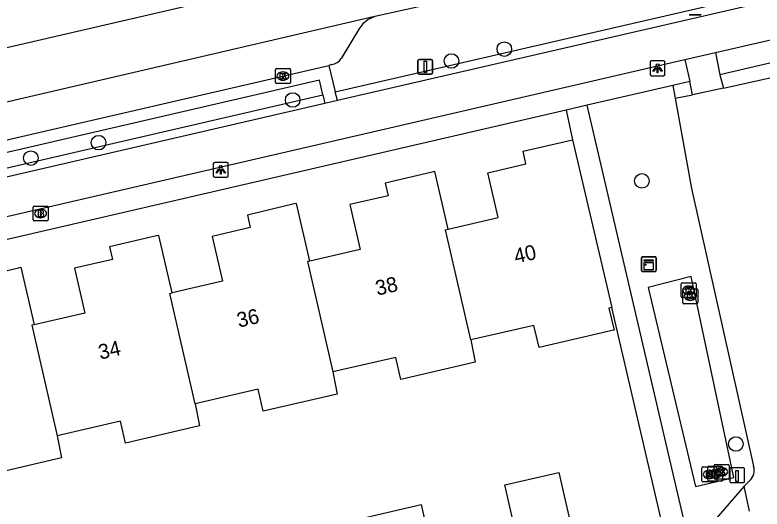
# Model space of a CAD drawing. Extents: x 156414 to 157775, y 382335 to 383765.
# Drawn here: x 156866.3 to 156916.4, y 382923.8 to 382956.9 of the extents above; entities that cross this region are included whole.
import ezdxf

# ---------------------------------------------------------------- set-up
doc = ezdxf.new("R2010")
doc.units = 0
for name, color, linetype in [('IMGEO_Boom', 7, 'Continuous'), ('IMGEO_Brandkraan', 7, 'Continuous'), ('IMGEO_Fietspad_gesloten', 7, 'Continuous'), ('IMGEO_Fietspad_open', 7, 'Continuous'), ('IMGEO_Greppel_droge_sloot', 7, 'Continuous'), ('IMGEO_Haag', 7, 'Continuous'), ('IMGEO_Kast', 7, 'Continuous'), ('IMGEO_Kolk', 7, 'Continuous'), ('IMGEO_Lichtpunt', 7, 'Continuous'), ('IMGEO_Paal', 7, 'Continuous'), ('IMGEO_Pand', 7, 'Continuous'), ('IMGEO_Pand_nummerreeks', 7, 'Continuous'), ('IMGEO_Parkeervlak_open', 7, 'Continuous'), ('IMGEO_Rijbaan_lokaal_gesloten', 7, 'Continuous'), ('IMGEO_Rijbaan_regionaal_gesloten', 7, 'Continuous'), ('IMGEO_Verkeersbordpaal', 7, 'Continuous'), ('IMGEO_Voetpad_open', 7, 'Continuous')]:
    doc.layers.add(name, color=color, linetype=linetype)

msp = doc.modelspace()

# ---------------------------------------------------------------- linework, layer by layer
at = {"layer": 'IMGEO_Boom'}
for centre in [(156899.145, 382954.612), (156895.598, 382953.817), (156884.939, 382951.198), (156871.909, 382948.34), (156867.367, 382947.304), (156908.375, 382945.775), (156914.688, 382928.125)]:
    msp.add_circle(centre, 0.489, dxfattribs=at)
at = {"layer": 'IMGEO_Brandkraan'}
for p, q in [((156867.52, 382943.158), (156867.52, 382944.01)), ((156867.595, 382944.084), (156868.447, 382944.084)), ((156868.521, 382944.01), (156868.521, 382943.158)), ((156868.008, 382943.864), (156868.033, 382943.864)), ((156868.447, 382943.084), (156867.595, 382943.084)), ((156868.031, 382943.304), (156868.006, 382943.304))]:
    msp.add_line(p, q, dxfattribs=at)
for points in [[(156867.52, 382943.158), (156867.52, 382944.01)], [(156867.595, 382944.084), (156868.447, 382944.084)], [(156868.521, 382944.01), (156868.521, 382943.158)], [(156867.868, 382943.784), (156867.868, 382943.384), (156868.081, 382943.384)], [(156868.099, 382943.784), (156867.868, 382943.784)], [(156868.047, 382943.703), (156867.993, 382943.703), (156867.993, 382943.627)], [(156867.993, 382943.627), (156868.046, 382943.627)], [(156868.055, 382943.551), (156867.993, 382943.551), (156867.993, 382943.47)], [(156867.993, 382943.47), (156868.055, 382943.47)], [(156868.447, 382943.084), (156867.595, 382943.084)]]:
    msp.add_lwpolyline(points, dxfattribs=at)
for centre, radius, start, end in [((156867.597, 382944.008), 0.0765, 91.552, 178.448), ((156867.597, 382944.008), 0.0765, 91.552, 178.448), ((156868.445, 382944.008), 0.0765, 1.552, 88.448), ((156868.445, 382944.008), 0.0765, 1.552, 88.448), ((156868.048, 382943.665), 0.0379, 267.8285, 90.9355), ((156868.056, 382943.51), 0.0404, 269.8759, 90.5077), ((156868.087, 382943.635), 0.251, 268.6676, 293.5347), ((156868.103, 382943.639), 0.145, 59.4692, 91.5367), ((156868.128, 382943.686), 0.0922, 285.5137, 58.1501), ((156868.133, 382943.494), 0.105, 301.3115, 78.989), ((156867.597, 382943.16), 0.0765, 181.552, 268.448), ((156867.597, 382943.16), 0.0765, 181.552, 268.448), ((156868.445, 382943.16), 0.0765, 271.552, 358.448), ((156868.445, 382943.16), 0.0765, 271.552, 358.448)]:
    msp.add_arc(centre, radius, start, end, dxfattribs=at)
for centre, major_axis, ratio, start_param, end_param in [((156868.007, 382943.584), (-0.387, 0.002), 0.722429, 4.712389, 7.853982), ((156868.032, 382943.584), (-0.39, 0.002), 0.717154, 1.570796, 4.712389)]:
    msp.add_ellipse(centre, major_axis=major_axis, ratio=ratio, start_param=start_param, end_param=end_param, dxfattribs=at)
at = {"layer": 'IMGEO_Fietspad_gesloten'}
for points in [[(156939.156, 382962.984), (156887.943, 382951.159)], [(156913.318, 382954.385), (156939.803, 382960.484)], [(156674.773, 382899.258), (156767.182, 382920.602), (156826.292, 382934.262), (156902.955, 382951.999), (156911.251, 382953.909)], [(156911.251, 382953.909), (156913.318, 382954.385)], [(156887.089, 382950.962), (156864.935, 382945.847)], [(156887.943, 382951.159), (156887.089, 382950.962)]]:
    msp.add_lwpolyline(points, dxfattribs=at)
at = {"layer": 'IMGEO_Fietspad_open'}
for points in [[(156911.251, 382953.909), (156911.592, 382952.432)], [(156913.318, 382954.385), (156913.617, 382952.879)], [(156911.778, 382951.557), (156911.592, 382952.432)], [(156913.617, 382952.879), (156913.862, 382951.989)]]:
    msp.add_lwpolyline(points, dxfattribs=at)
at = {"layer": 'IMGEO_Greppel_droge_sloot'}
msp.add_lwpolyline([(156911.684, 382939.363), (156908.793, 382938.625), (156911.982, 382925.278), (156914.555, 382925.876), (156911.684, 382939.363)], dxfattribs=at)
at = {"layer": 'IMGEO_Haag'}
for points in [[(156887.799, 382951.74), (156941.504, 382964.137)], [(156910.458, 382952.176), (156910.613, 382951.316)], [(156864.803, 382946.432), (156886.962, 382951.547)]]:
    msp.add_lwpolyline(points, dxfattribs=at)
at = {"layer": 'IMGEO_Kast'}
for p, q in [((156908.341, 382939.765), (156908.341, 382940.606)), ((156908.341, 382940.606), (156908.341, 382939.765)), ((156908.416, 382940.69), (156909.257, 382940.69)), ((156909.257, 382940.69), (156908.416, 382940.69)), ((156909.341, 382940.615), (156909.341, 382939.774)), ((156909.341, 382939.774), (156909.341, 382940.615)), ((156909.266, 382939.69), (156908.425, 382939.69)), ((156908.425, 382939.69), (156909.266, 382939.69))]:
    msp.add_line(p, q, dxfattribs=at)
for points in [[(156908.536, 382940.48), (156909.136, 382940.48), (156909.136, 382940.395), (156908.536, 382940.395), (156908.536, 382940.48)], [(156908.536, 382940.305), (156909.136, 382940.305), (156909.136, 382939.816), (156908.536, 382939.816), (156908.536, 382940.305)]]:
    msp.add_lwpolyline(points, dxfattribs=at)
msp.add_circle((156908.62, 382940.154), 0.0377, dxfattribs=at)
for centre, start, end in [((156908.419, 382940.612), 92.4484, 184.2845), ((156908.419, 382940.612), 92.4484, 184.2845), ((156909.263, 382940.612), 2.4484, 94.2845), ((156909.263, 382940.612), 2.4484, 94.2845), ((156908.419, 382939.768), 182.4484, 274.2845), ((156908.419, 382939.768), 182.4484, 274.2845), ((156909.263, 382939.768), 272.4484, 4.2845), ((156909.263, 382939.768), 272.4484, 4.2845)]:
    msp.add_arc(centre, 0.0779, start, end, dxfattribs=at)
at = {"layer": 'IMGEO_Kolk'}
for p, q in [((156883.784, 382952.382), (156883.784, 382953.234)), ((156883.859, 382953.308), (156884.711, 382953.308)), ((156884.272, 382953.088), (156884.297, 382953.088)), ((156884.785, 382953.234), (156884.785, 382952.382)), ((156884.295, 382952.528), (156884.27, 382952.528)), ((156884.711, 382952.308), (156883.859, 382952.308)), ((156911.016, 382938.016), (156911.016, 382938.868)), ((156911.091, 382938.942), (156911.943, 382938.942)), ((156912.017, 382938.868), (156912.017, 382938.016)), ((156911.12, 382937.609), (156911.12, 382938.461)), ((156911.195, 382938.535), (156912.047, 382938.535)), ((156911.504, 382938.722), (156911.529, 382938.722)), ((156912.121, 382938.461), (156912.121, 382937.609)), ((156911.943, 382937.942), (156911.091, 382937.942)), ((156911.527, 382938.162), (156911.502, 382938.162)), ((156911.608, 382938.315), (156911.633, 382938.315)), ((156912.047, 382937.535), (156911.195, 382937.535)), ((156911.631, 382937.755), (156911.606, 382937.755)), ((156912.395, 382925.656), (156912.395, 382926.508)), ((156912.47, 382926.582), (156913.322, 382926.582)), ((156912.793, 382925.702), (156912.793, 382926.554)), ((156912.868, 382926.628), (156913.72, 382926.628)), ((156912.883, 382926.362), (156912.908, 382926.362)), ((156913.234, 382925.832), (156913.234, 382926.684)), ((156913.281, 382926.408), (156913.306, 382926.408)), ((156913.309, 382926.758), (156914.161, 382926.758)), ((156913.396, 382926.508), (156913.396, 382925.656)), ((156913.722, 382926.538), (156913.747, 382926.538)), ((156913.794, 382926.554), (156913.794, 382925.702)), ((156914.235, 382926.684), (156914.235, 382925.832)), ((156913.304, 382925.848), (156913.279, 382925.848)), ((156913.745, 382925.978), (156913.72, 382925.978)), ((156913.322, 382925.582), (156912.47, 382925.582)), ((156913.72, 382925.628), (156912.868, 382925.628)), ((156912.906, 382925.802), (156912.881, 382925.802)), ((156914.161, 382925.758), (156913.309, 382925.758))]:
    msp.add_line(p, q, dxfattribs=at)
for points in [[(156883.784, 382952.382), (156883.784, 382953.234)], [(156883.859, 382953.308), (156884.711, 382953.308)], [(156884.105, 382953.008), (156884.228, 382953.008), (156884.228, 382952.857), (156884.358, 382953.008), (156884.522, 382953.008), (156884.376, 382952.857), (156884.529, 382952.608), (156884.377, 382952.608), (156884.292, 382952.772), (156884.228, 382952.705), (156884.228, 382952.608), (156884.105, 382952.608), (156884.105, 382953.008)], [(156884.785, 382953.234), (156884.785, 382952.382)], [(156884.711, 382952.308), (156883.859, 382952.308)], [(156911.016, 382938.016), (156911.016, 382938.868)], [(156911.091, 382938.942), (156911.943, 382938.942)], [(156912.017, 382938.868), (156912.017, 382938.016)], [(156911.12, 382937.609), (156911.12, 382938.461)], [(156911.195, 382938.535), (156912.047, 382938.535)], [(156911.337, 382938.642), (156911.46, 382938.642), (156911.46, 382938.491), (156911.59, 382938.642), (156911.754, 382938.642), (156911.608, 382938.491), (156911.761, 382938.242), (156911.609, 382938.242), (156911.524, 382938.406), (156911.46, 382938.339), (156911.46, 382938.242), (156911.337, 382938.242), (156911.337, 382938.642)], [(156912.121, 382938.461), (156912.121, 382937.609)], [(156911.943, 382937.942), (156911.091, 382937.942)], [(156911.441, 382938.235), (156911.564, 382938.235), (156911.564, 382938.084), (156911.694, 382938.235), (156911.858, 382938.235), (156911.712, 382938.084), (156911.865, 382937.835), (156911.713, 382937.835), (156911.628, 382937.999), (156911.564, 382937.932), (156911.564, 382937.835), (156911.441, 382937.835), (156911.441, 382938.235)], [(156912.047, 382937.535), (156911.195, 382937.535)], [(156912.395, 382925.656), (156912.395, 382926.508)], [(156912.47, 382926.582), (156913.322, 382926.582)], [(156912.793, 382925.702), (156912.793, 382926.554)], [(156912.868, 382926.628), (156913.72, 382926.628)], [(156913.114, 382926.328), (156913.237, 382926.328), (156913.237, 382926.177), (156913.367, 382926.328), (156913.531, 382926.328), (156913.385, 382926.177), (156913.538, 382925.928), (156913.386, 382925.928), (156913.301, 382926.092), (156913.237, 382926.025), (156913.237, 382925.928), (156913.114, 382925.928), (156913.114, 382926.328)], [(156913.234, 382925.832), (156913.234, 382926.684)], [(156913.309, 382926.758), (156914.161, 382926.758)], [(156913.396, 382926.508), (156913.396, 382925.656)], [(156913.555, 382926.458), (156913.678, 382926.458), (156913.678, 382926.307), (156913.808, 382926.458), (156913.972, 382926.458), (156913.826, 382926.307), (156913.979, 382926.058), (156913.827, 382926.058), (156913.742, 382926.222), (156913.678, 382926.155), (156913.678, 382926.058), (156913.555, 382926.058), (156913.555, 382926.458)], [(156913.794, 382926.554), (156913.794, 382925.702)], [(156914.235, 382926.684), (156914.235, 382925.832)], [(156912.716, 382926.282), (156912.839, 382926.282), (156912.839, 382926.131), (156912.969, 382926.282), (156913.133, 382926.282), (156912.987, 382926.131), (156913.14, 382925.882), (156912.988, 382925.882), (156912.903, 382926.046), (156912.839, 382925.979), (156912.839, 382925.882), (156912.716, 382925.882), (156912.716, 382926.282)], [(156913.322, 382925.582), (156912.47, 382925.582)], [(156913.72, 382925.628), (156912.868, 382925.628)], [(156914.161, 382925.758), (156913.309, 382925.758)]]:
    msp.add_lwpolyline(points, dxfattribs=at)
for centre, start, end in [((156883.861, 382953.232), 91.552, 178.448), ((156883.861, 382953.232), 91.552, 178.448), ((156884.709, 382953.232), 1.552, 88.448), ((156884.709, 382953.232), 1.552, 88.448), ((156883.861, 382952.384), 181.552, 268.448), ((156883.861, 382952.384), 181.552, 268.448), ((156884.709, 382952.384), 271.552, 358.448), ((156884.709, 382952.384), 271.552, 358.448), ((156911.093, 382938.866), 91.552, 178.448), ((156911.093, 382938.866), 91.552, 178.448), ((156911.941, 382938.866), 1.552, 88.448), ((156911.941, 382938.866), 1.552, 88.448), ((156911.197, 382938.459), 91.552, 178.448), ((156911.197, 382938.459), 91.552, 178.448), ((156912.045, 382938.459), 1.552, 88.448), ((156912.045, 382938.459), 1.552, 88.448), ((156911.093, 382938.018), 181.552, 268.448), ((156911.093, 382938.018), 181.552, 268.448), ((156911.941, 382938.018), 271.552, 358.448), ((156911.941, 382938.018), 271.552, 358.448), ((156911.197, 382937.611), 181.552, 268.448), ((156911.197, 382937.611), 181.552, 268.448), ((156912.045, 382937.611), 271.552, 358.448), ((156912.045, 382937.611), 271.552, 358.448), ((156912.472, 382926.506), 91.552, 178.448), ((156912.472, 382926.506), 91.552, 178.448), ((156912.87, 382926.552), 91.552, 178.448), ((156912.87, 382926.552), 91.552, 178.448), ((156913.311, 382926.682), 91.552, 178.448), ((156913.311, 382926.682), 91.552, 178.448), ((156913.32, 382926.506), 1.552, 88.448), ((156913.32, 382926.506), 1.552, 88.448), ((156913.718, 382926.552), 1.552, 88.448), ((156913.718, 382926.552), 1.552, 88.448), ((156914.159, 382926.682), 1.552, 88.448), ((156914.159, 382926.682), 1.552, 88.448), ((156913.311, 382925.834), 181.552, 268.448), ((156913.311, 382925.834), 181.552, 268.448), ((156914.159, 382925.834), 271.552, 358.448), ((156914.159, 382925.834), 271.552, 358.448), ((156912.472, 382925.658), 181.552, 268.448), ((156912.472, 382925.658), 181.552, 268.448), ((156912.87, 382925.704), 181.552, 268.448), ((156912.87, 382925.704), 181.552, 268.448), ((156913.32, 382925.658), 271.552, 358.448), ((156913.32, 382925.658), 271.552, 358.448), ((156913.718, 382925.704), 271.552, 358.448), ((156913.718, 382925.704), 271.552, 358.448)]:
    msp.add_arc(centre, 0.0765, start, end, dxfattribs=at)
for centre, major_axis, ratio, start_param, end_param in [((156884.271, 382952.808), (-0.387, 0.002), 0.722429, 4.712389, 7.853982), ((156884.296, 382952.808), (-0.39, 0.002), 0.717154, 1.570796, 4.712389), ((156911.503, 382938.442), (-0.387, 0.002), 0.722429, 4.712389, 7.853982), ((156911.528, 382938.442), (-0.39, 0.002), 0.717154, 1.570796, 4.712389), ((156911.607, 382938.035), (-0.387, 0.002), 0.722429, 4.712389, 7.853982), ((156911.632, 382938.035), (-0.39, 0.002), 0.717154, 1.570796, 4.712389), ((156912.882, 382926.082), (-0.387, 0.002), 0.722429, 4.712389, 7.853982), ((156913.28, 382926.128), (-0.387, 0.002), 0.722429, 4.712389, 7.853982), ((156912.907, 382926.082), (-0.39, 0.002), 0.717154, 1.570796, 4.712389), ((156913.305, 382926.128), (-0.39, 0.002), 0.717154, 1.570796, 4.712389), ((156913.721, 382926.258), (-0.387, 0.002), 0.722429, 4.712389, 7.853982), ((156913.746, 382926.258), (-0.39, 0.002), 0.717154, 1.570796, 4.712389)]:
    msp.add_ellipse(centre, major_axis=major_axis, ratio=ratio, start_param=start_param, end_param=end_param, dxfattribs=at)
at = {"layer": 'IMGEO_Lichtpunt'}
for p, q in [((156908.931, 382953.731), (156908.931, 382952.924)), ((156908.931, 382953.731), (156908.931, 382952.924)), ((156909.833, 382953.826), (156909.025, 382953.826)), ((156909.833, 382953.826), (156909.025, 382953.826)), ((156909.927, 382952.924), (156909.927, 382953.731)), ((156909.927, 382952.924), (156909.927, 382953.731)), ((156909.025, 382952.83), (156909.833, 382952.83)), ((156909.025, 382952.83), (156909.833, 382952.83)), ((156879.612, 382946.92), (156879.612, 382946.113)), ((156879.612, 382946.92), (156879.612, 382946.113)), ((156880.514, 382947.015), (156879.706, 382947.015)), ((156880.514, 382947.015), (156879.706, 382947.015)), ((156880.608, 382946.113), (156880.608, 382946.92)), ((156880.608, 382946.113), (156880.608, 382946.92)), ((156879.706, 382946.019), (156880.514, 382946.019)), ((156879.706, 382946.019), (156880.514, 382946.019))]:
    msp.add_line(p, q, dxfattribs=at)
for points in [[(156909.305, 382953.395), (156909.344, 382953.367), (156909.156, 382953.105), (156909.118, 382953.132), (156909.305, 382953.395)], [(156909.407, 382953.347), (156909.454, 382953.347), (156909.454, 382953.025), (156909.407, 382953.025), (156909.407, 382953.347)], [(156909.517, 382953.367), (156909.555, 382953.394), (156909.742, 382953.132), (156909.703, 382953.104), (156909.517, 382953.367)], [(156879.986, 382946.584), (156880.025, 382946.556), (156879.837, 382946.294), (156879.799, 382946.321), (156879.986, 382946.584)], [(156880.088, 382946.536), (156880.135, 382946.536), (156880.135, 382946.214), (156880.088, 382946.214), (156880.088, 382946.536)], [(156880.198, 382946.556), (156880.236, 382946.583), (156880.423, 382946.321), (156880.384, 382946.293), (156880.198, 382946.556)]]:
    msp.add_lwpolyline(points, dxfattribs=at)
for centre in [(156909.43, 382953.529), (156880.111, 382946.718)]:
    msp.add_circle(centre, 0.0994, dxfattribs=at)
for centre, start, end in [((156909.025, 382953.731), 90, 180), ((156909.025, 382953.731), 90, 180), ((156909.833, 382953.731), 0, 90), ((156909.833, 382953.731), 0, 90), ((156909.025, 382952.924), 180, 270), ((156909.025, 382952.924), 180, 270), ((156909.833, 382952.924), 270, 0), ((156909.833, 382952.924), 270, 360), ((156879.706, 382946.92), 90, 180), ((156879.706, 382946.92), 90, 180), ((156880.514, 382946.92), 0, 90), ((156880.514, 382946.92), 0, 90), ((156879.706, 382946.113), 180, 270), ((156879.706, 382946.113), 180, 270), ((156880.514, 382946.113), 270, 0), ((156880.514, 382946.113), 270, 360)]:
    msp.add_arc(centre, 0.0946, start, end, dxfattribs=at)
at = {"layer": 'IMGEO_Paal'}
for p, q in [((156914.272, 382926.449), (156914.272, 382925.608)), ((156914.272, 382926.449), (156914.272, 382925.608)), ((156915.188, 382926.533), (156914.347, 382926.533)), ((156915.188, 382926.533), (156914.347, 382926.533)), ((156915.272, 382925.617), (156915.272, 382926.458)), ((156915.272, 382925.617), (156915.272, 382926.458)), ((156914.356, 382925.533), (156915.197, 382925.533)), ((156914.356, 382925.533), (156915.197, 382925.533))]:
    msp.add_line(p, q, dxfattribs=at)
msp.add_lwpolyline([(156914.687, 382926.346), (156914.847, 382926.346), (156914.847, 382925.613), (156914.687, 382925.613), (156914.687, 382926.346)], dxfattribs=at)
for centre, start, end in [((156914.35, 382926.455), 92.4484, 184.2845), ((156914.35, 382926.455), 92.4484, 184.2845), ((156915.194, 382926.455), 2.4484, 94.2845), ((156915.194, 382926.455), 2.4484, 94.2845), ((156914.35, 382925.611), 182.4484, 274.2845), ((156914.35, 382925.611), 182.4484, 274.2845), ((156915.194, 382925.611), 272.4484, 4.2845), ((156915.194, 382925.611), 272.4484, 4.2845)]:
    msp.add_arc(centre, 0.0779, start, end, dxfattribs=at)
at = {"layer": 'IMGEO_Pand'}
for points in [[(156895.379, 382942.538), (156898.725, 382943.309), (156898.03, 382946.32), (156900.598, 382946.913), (156900.401, 382947.763), (156903.73, 382948.528)], [(156903.73, 382948.528), (156906.351, 382937.287)], [(156895.379, 382942.538), (156894.488, 382946.399), (156894.308, 382946.357), (156891.153, 382945.628), (156891.349, 382944.779), (156888.785, 382944.187), (156889.48, 382941.177), (156886.09, 382940.395)], [(156886.09, 382940.395), (156885.198, 382944.263), (156885.05, 382944.228), (156881.898, 382943.484), (156882.092, 382942.643), (156879.535, 382942.053), (156880.23, 382939.043), (156876.842, 382938.261)], [(156896.897, 382935.101), (156895.196, 382942.496), (156895.379, 382942.538)], [(156876.842, 382938.261), (156875.952, 382942.119), (156875.797, 382942.083), (156872.655, 382941.344), (156872.847, 382940.51), (156870.291, 382939.92), (156870.985, 382936.91), (156867.588, 382936.126)], [(156886.09, 382940.395), (156885.938, 382940.36), (156887.638, 382932.959)], [(156858.331, 382933.991), (156861.707, 382934.77), (156861.023, 382937.781), (156863.582, 382938.372), (156863.389, 382939.207), (156866.542, 382939.942), (156866.699, 382939.979), (156867.588, 382936.126)], [(156878.388, 382930.821), (156876.685, 382938.225), (156876.842, 382938.261)], [(156906.351, 382937.287), (156906.166, 382937.244), (156906.508, 382935.764), (156906.377, 382935.734), (156901.474, 382934.6), (156901.132, 382936.08), (156896.897, 382935.101)], [(156867.588, 382936.126), (156867.43, 382936.09), (156869.138, 382928.681)], [(156896.897, 382935.101), (156897.19, 382933.61), (156892.205, 382932.457), (156891.863, 382933.937), (156887.638, 382932.959)], [(156887.638, 382932.959), (156887.931, 382931.468), (156882.956, 382930.318), (156882.614, 382931.798), (156878.388, 382930.821)], [(156878.388, 382930.821), (156878.691, 382929.332), (156873.716, 382928.181), (156873.374, 382929.661), (156869.138, 382928.681)], [(156869.138, 382928.681), (156869.432, 382927.191), (156864.554, 382926.063), (156864.212, 382927.542), (156859.889, 382926.543)], [(156902.806, 382926.21), (156904.115, 382920.44), (156900.488, 382919.598), (156899.179, 382925.375), (156902.806, 382926.21)], [(156893.553, 382924.071), (156894.856, 382918.295), (156891.235, 382917.458), (156889.922, 382923.226), (156893.553, 382924.071)]]:
    msp.add_lwpolyline(points, dxfattribs=at)
at = {"layer": 'IMGEO_Parkeervlak_open'}
for points in [[(156889.429, 382956.024), (156888.188, 382953.986)], [(156887.565, 382953.583), (156887.359, 382953.518)]]:
    msp.add_lwpolyline(points, dxfattribs=at)
for centre, radius, start, end in [((156891.096, 382954.886), 2.019, 108.4348, 145.6783), ((156887.484, 382954.391), 0.812, 275.7025, 330.0927)]:
    msp.add_arc(centre, radius, start, end, dxfattribs=at)
at = {"layer": 'IMGEO_Rijbaan_lokaal_gesloten'}
for points in [[(156913.862, 382951.989), (156920.182, 382953.408)], [(156913.862, 382951.989), (156911.778, 382951.557)], [(156910.613, 382951.316), (156911.778, 382951.557)], [(156910.613, 382951.316), (156911.7, 382945.268), (156915.874, 382926.642)], [(156915.615, 382925.675), (156915.25, 382925.291)], [(156915.609, 382923.621), (156915.25, 382925.291)]]:
    msp.add_lwpolyline(points, dxfattribs=at)
msp.add_arc((156914.983, 382926.363), 0.934, 312.6065, 17.4054, dxfattribs=at)
at = {"layer": 'IMGEO_Rijbaan_regionaal_gesloten'}
for points in [[(156939.797, 382971.848), (156903.004, 382963.32), (156830.232, 382946.499), (156816.29, 382943.135), (156816.196, 382943.116)], [(156893.4, 382957.443), (156890.458, 382956.801)], [(156890.458, 382956.801), (156859.463, 382949.6)]]:
    msp.add_lwpolyline(points, dxfattribs=at)
at = {"layer": 'IMGEO_Verkeersbordpaal'}
for p, q in [((156912.349, 382956.905), (156911.559, 382956.905)), ((156911.559, 382956.905), (156912.349, 382956.905)), ((156893.441, 382953.928), (156894.231, 382953.928)), ((156894.231, 382953.928), (156893.441, 382953.928)), ((156893.341, 382953.028), (156893.341, 382953.828)), ((156893.341, 382953.828), (156893.341, 382953.028)), ((156894.331, 382953.828), (156894.331, 382953.028)), ((156894.331, 382953.028), (156894.331, 382953.828)), ((156894.231, 382952.928), (156893.441, 382952.928)), ((156893.441, 382952.928), (156894.231, 382952.928))]:
    msp.add_line(p, q, dxfattribs=at)
msp.add_lwpolyline([(156893.761, 382953.803), (156893.911, 382953.803), (156893.911, 382953.053), (156893.761, 382953.053), (156893.761, 382953.803)], dxfattribs=at)
for centre, start, end in [((156893.441, 382953.828), 90, 180), ((156893.441, 382953.828), 90, 180), ((156894.231, 382953.828), 0, 90), ((156894.231, 382953.828), 360, 90), ((156893.441, 382953.028), 180, 270), ((156893.441, 382953.028), 180, 270), ((156894.231, 382953.028), 270, 0), ((156894.231, 382953.028), 270, 0)]:
    msp.add_arc(centre, 0.1, start, end, dxfattribs=at)
at = {"layer": 'IMGEO_Voetpad_open'}
for points in [[(156919.93, 382954.371), (156913.617, 382952.879)], [(156863.529, 382948.017), (156887.359, 382953.518)], [(156887.359, 382953.518), (156887.799, 382951.74)], [(156886.962, 382951.547), (156886.748, 382952.533), (156864.584, 382947.403), (156864.803, 382946.432)], [(156911.592, 382952.432), (156910.458, 382952.176)], [(156910.458, 382952.176), (156904.698, 382950.847)], [(156886.962, 382951.547), (156887.089, 382950.962)], [(156887.943, 382951.159), (156887.799, 382951.74)], [(156903.296, 382950.523), (156828.922, 382933.312)], [(156904.698, 382950.847), (156903.296, 382950.523)], [(156903.296, 382950.523), (156903.73, 382948.528)], [(156915.25, 382925.291), (156911.631, 382921.128), (156904.698, 382950.847)], [(156910.196, 382920.789), (156909.964, 382921.799), (156906.351, 382937.287)]]:
    msp.add_lwpolyline(points, dxfattribs=at)

# ---------------------------------------------------------------- texts
at = {"layer": 'IMGEO_Pand_nummerreeks'}
for s, p in [('40', (156899.917, 382940.216)), ('38', (156890.621, 382938.071)), ('36', (156881.322, 382935.924)), ('34', (156872.026, 382933.778))]:
    msp.add_text(s, height=1, rotation=12.9947, dxfattribs=at).set_placement(p)

doc.saveas('drawing.dxf')
